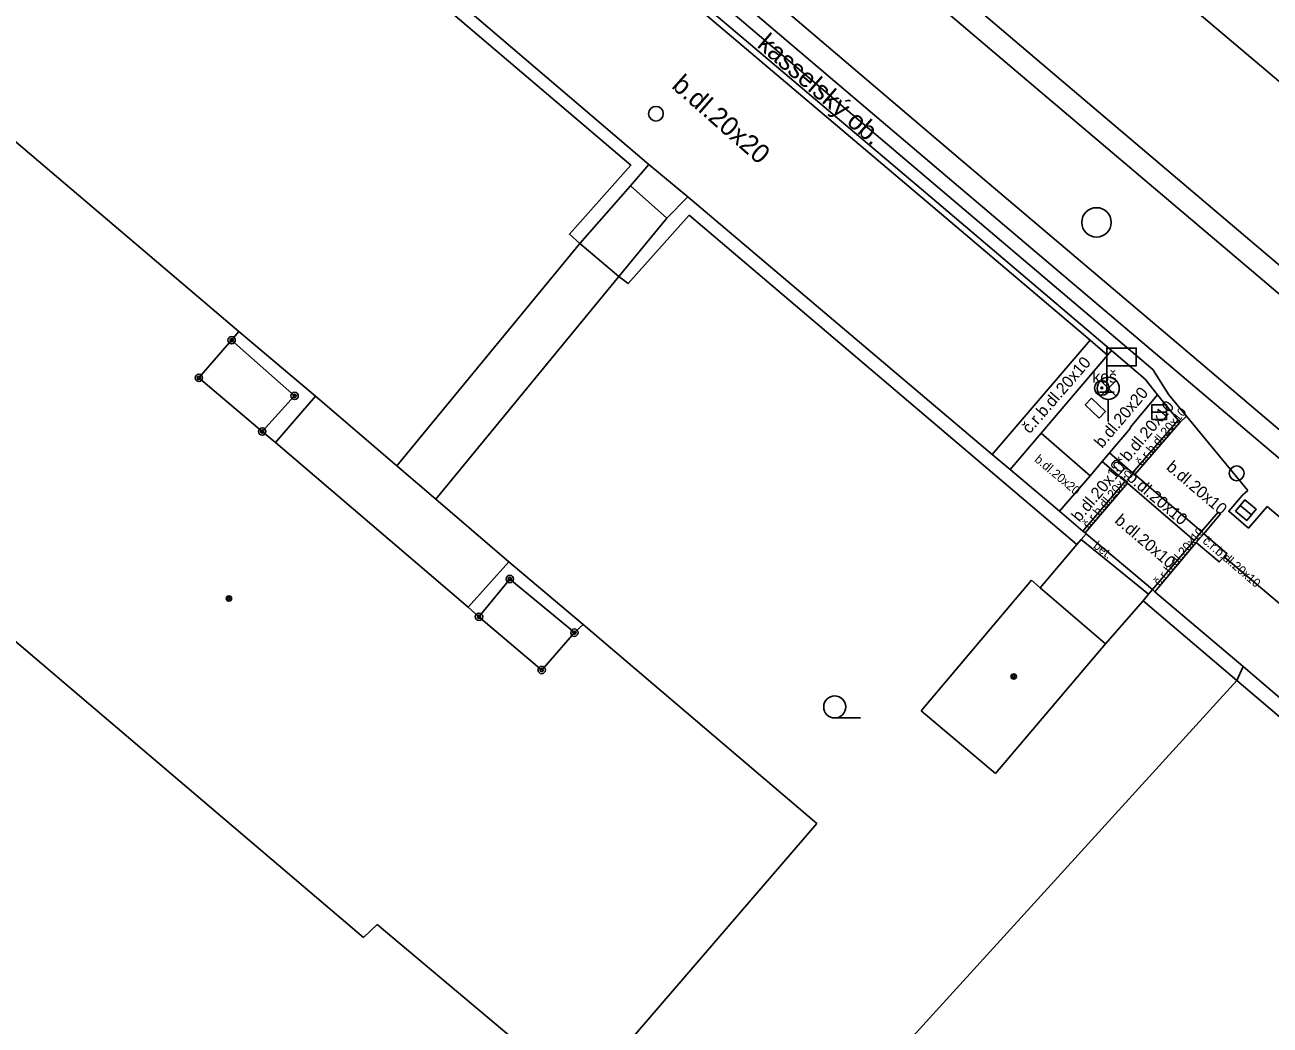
# Model space of a CAD drawing. Extents: x -600391 to -599491, y -1160176 to -1159402.
# Drawn here: x -599837.4 to -599795.12, y -1160007.83 to -1159973.86 of the extents above; entities that cross this region are included whole.
import ezdxf

# ---------------------------------------------------------------- set-up
doc = ezdxf.new("R2010")
doc.units = 0
for name, color, linetype in [('Level 10', 7, 'Continuous'), ('Level 11', 7, 'Continuous'), ('Level 13', 7, 'Continuous'), ('Level 24', 7, 'Continuous'), ('Level 25', 7, 'Continuous'), ('Level 27', 7, 'Continuous'), ('Level 28', 7, 'Continuous'), ('Level 33', 7, 'Continuous'), ('Level 34', 7, 'Continuous'), ('Level 36', 7, 'Continuous'), ('Level 39', 7, 'Continuous'), ('Level 40', 7, 'Continuous'), ('Level 42', 7, 'Continuous'), ('Level 5', 7, 'Continuous'), ('Level 7', 7, 'Continuous'), ('Level 8', 7, 'Continuous')]:
    doc.layers.add(name, color=color, linetype=linetype)

msp = doc.modelspace()

# ---------------------------------------------------------------- linework, layer by layer
at = {"layer": 'Level 10'}
for points in [[(-599827.38, -1159961.84), (-599826.49, -1159962.29), (-599815.08, -1159971.99), (-599806.4, -1159979.37)], [(-599799.85, -1159971.51), (-599792.34, -1159977.87), (-599780.74, -1159987.71), (-599766.2, -1160000.14), (-599758.95, -1160006.56), (-599753.04, -1160012.05), (-599745.78, -1160018.81), (-599733.22, -1160030.56), (-599721.99, -1160041.04), (-599717.1, -1160045.67)], [(-599795.87, -1159989.67), (-599797.95, -1159987.15), (-599798.55, -1159986.42), (-599799.1, -1159985.57), (-599806.4, -1159979.37)], [(-599795.21, -1159990.22), (-599795.85, -1159990.95), (-599796.52, -1159990.38), (-599796.05, -1159989.83)], [(-599795.21, -1159990.22), (-599795.85, -1159990.95), (-599796.52, -1159990.38), (-599796.05, -1159989.83)], [(-599795.87, -1159989.67), (-599796.05, -1159989.83)], [(-599795.87, -1159989.67), (-599796.05, -1159989.83)], [(-599795.21, -1159990.22), (-599790.91, -1159993.86)]]:
    msp.add_lwpolyline(points, dxfattribs=at)
at = {"layer": 'Level 11'}
for points in [[(-599802.88, -1159975.18), (-599811.55, -1159967.8), (-599822.88, -1159958.2)], [(-599826.08, -1159962.02), (-599814.77, -1159971.63), (-599806.07, -1159979.03)], [(-599806.79, -1159979.85), (-599815.46, -1159972.5), (-599826.81, -1159962.82)], [(-599806.66, -1159979.69), (-599815.33, -1159972.34), (-599826.68, -1159962.66)], [(-599802.88, -1159975.18), (-599795.43, -1159981.49), (-599783.39, -1159991.69), (-599769.74, -1160003.36)], [(-599772.88, -1160007.17), (-599786.4, -1159995.71), (-599798.63, -1159985.34), (-599806.07, -1159979.03)], [(-599815.6, -1159980.43), (-599816.83, -1159979.33)], [(-599806.79, -1159979.85), (-599801.23, -1159984.57)], [(-599797.95, -1159987.15), (-599798.18, -1159987.37), (-599798.24, -1159987.29), (-599798.94, -1159986.42), (-599799.36, -1159985.89), (-599800.5, -1159984.92), (-599806.66, -1159979.69)], [(-599818.55, -1159981.29), (-599824.77, -1159988.84)], [(-599818.55, -1159981.29), (-599817.23, -1159982.41)], [(-599817.23, -1159982.41), (-599823.45, -1159989.97)], [(-599830.14, -1159984.27), (-599827.53, -1159986.47), (-599828.89, -1159988.04)], [(-599829.34, -1159987.67), (-599828.24, -1159986.46), (-599830.38, -1159984.57)], [(-599804.55, -1159988.45), (-599801.23, -1159984.57)], [(-599804.55, -1159988.45), (-599801.23, -1159984.57)], [(-599800.64, -1159985.08), (-599801.23, -1159984.57)], [(-599800.5, -1159984.92), (-599800.64, -1159985.08)], [(-599800.64, -1159985.08), (-599802.89, -1159987.73), (-599803.94, -1159988.96)], [(-599800.64, -1159985.08), (-599802.89, -1159987.73), (-599803.94, -1159988.96)], [(-599820.97, -1159992.1), (-599823.45, -1159989.97), (-599824.77, -1159988.84), (-599827.53, -1159986.47)], [(-599799.87, -1159987.53), (-599798.94, -1159986.42)], [(-599799.87, -1159987.53), (-599798.94, -1159986.42)], [(-599799.79, -1159989.07), (-599798.24, -1159987.29)], [(-599799.79, -1159989.07), (-599798.24, -1159987.29)], [(-599799.71, -1159989.13), (-599798.18, -1159987.37)], [(-599799.71, -1159989.13), (-599798.18, -1159987.37)], [(-599799.86, -1159987.56), (-599800.57, -1159988.4), (-599800.82, -1159988.69), (-599801.23, -1159989.17), (-599802.89, -1159987.73)], [(-599799.86, -1159987.56), (-599799.87, -1159987.53)], [(-599800.82, -1159988.69), (-599800.04, -1159989.36), (-599799.96, -1159989.43), (-599797.69, -1159991.37)], [(-599797.44, -1159991.07), (-599799.71, -1159989.13), (-599799.79, -1159989.07), (-599800.57, -1159988.4)], [(-599801.23, -1159989.17), (-599802.27, -1159990.37)], [(-599801.47, -1159991.05), (-599800.04, -1159989.36)], [(-599801.39, -1159991.11), (-599799.96, -1159989.43)], [(-599799.11, -1159993.04), (-599797.69, -1159991.37), (-599797.44, -1159991.07), (-599796.88, -1159990.41)], [(-599796.88, -1159990.41), (-599796.8, -1159990.47)], [(-599799.03, -1159993.11), (-599797.62, -1159991.44), (-599797.37, -1159991.14), (-599796.8, -1159990.47)], [(-599797.37, -1159991.14), (-599796.58, -1159991.81), (-599796.68, -1159991.93), (-599796.84, -1159992.1), (-599797.62, -1159991.44)], [(-599802.92, -1159992.98), (-599801.68, -1159991.51)], [(-599801.53, -1159991.34), (-599799.24, -1159993.19)], [(-599822.35, -1159993.63), (-599820.97, -1159992.1), (-599818.44, -1159994.22)], [(-599793.27, -1159994.8), (-599796.68, -1159991.93)], [(-599818.74, -1159994.5), (-599820.93, -1159992.68), (-599821.98, -1159993.96)], [(-599799.43, -1159993.42), (-599800.7, -1159994.88)]]:
    msp.add_lwpolyline(points, dxfattribs=at)
at = {"layer": 'Level 13'}
for points in [[(-599823.37, -1159958.77), (-599812.02, -1159968.39), (-599803.36, -1159975.75)], [(-599825.62, -1159961.44), (-599814.29, -1159971.06), (-599805.63, -1159978.43)], [(-599803.36, -1159975.75), (-599795.89, -1159982.08), (-599783.84, -1159992.3), (-599770.24, -1160003.92)], [(-599772.4, -1160006.6), (-599785.94, -1159995.13), (-599798.15, -1159984.77), (-599805.63, -1159978.43)]]:
    msp.add_lwpolyline(points, dxfattribs=at)
at = {"layer": 'Level 24'}
for points in [[(-599801.18, -1159986.54), (-599801.4, -1159986.77)], [(-599800.7, -1159986.99), (-599801.18, -1159986.54)], [(-599801.4, -1159986.77), (-599800.92, -1159987.22)], [(-599800.92, -1159987.22), (-599800.7, -1159986.99)]]:
    msp.add_lwpolyline(points, dxfattribs=at)
at = {"layer": 'Level 25'}
for radius in [0.25, 0.0303]:
    msp.add_circle((-599800.83, -1159986.19), radius, dxfattribs=at)
at = {"layer": 'Level 27'}
for p, q in [((-599799.13, -1159987.01), (-599798.63, -1159987.01)), ((-599796.132, -1159990.18), (-599795.748, -1159990.5))]:
    msp.add_line(p, q, dxfattribs=at)
for points in [[(-599799.13, -1159987.26), (-599798.63, -1159987.26), (-599798.63, -1159986.76), (-599799.13, -1159986.76)], [(-599796.292, -1159990.371), (-599795.909, -1159990.692), (-599795.588, -1159990.309), (-599795.971, -1159989.988)]]:
    msp.add_lwpolyline(points, close=True, dxfattribs=at)
msp.add_circle((-599801.01, -1159980.57), 0.5, dxfattribs=at)
at = {"layer": 'Level 28'}
for centre in [(-599815.97, -1159976.88), (-599796.25, -1159989.09)]:
    msp.add_circle(centre, 0.25, dxfattribs=at)
at = {"layer": 'Level 33'}
for p, q in [((-599800.875, -1159986.47), (-599800.345, -1159985.94)), ((-599800.875, -1159985.94), (-599800.345, -1159986.47)), ((-599800.61, -1159986.58), (-599800.61, -1159987.33))]:
    msp.add_line(p, q, dxfattribs=at)
msp.add_circle((-599800.61, -1159986.205), 0.375, dxfattribs=at)
at = {"layer": 'Level 34'}
for p, q in [((-599800.66, -1159985.44), (-599800.66, -1159986.34)), ((-599800.91, -1159986.34), (-599800.41, -1159986.34))]:
    msp.add_line(p, q, dxfattribs=at)
msp.add_lwpolyline([(-599800.66, -1159985.44), (-599799.66, -1159985.44), (-599799.66, -1159984.84), (-599800.66, -1159984.84)], close=True, dxfattribs=at)
at = {"layer": 'Level 36'}
msp.add_line((-599809.9, -1159997.395), (-599809.025, -1159997.395), dxfattribs=at)
msp.add_circle((-599809.9, -1159997.02), 0.375, dxfattribs=at)
at = {"layer": 'Level 39'}
for centre, radius in [((-599830.38, -1159984.57), 0.125), ((-599830.38, -1159984.57), 0.0551), ((-599831.49, -1159985.85), 0.125), ((-599831.49, -1159985.85), 0.0551), ((-599828.24, -1159986.46), 0.125), ((-599828.24, -1159986.46), 0.0551), ((-599829.34, -1159987.67), 0.125), ((-599829.34, -1159987.67), 0.0551), ((-599820.93, -1159992.68), 0.125), ((-599820.93, -1159992.68), 0.0551), ((-599830.47, -1159993.34), 0.09), ((-599830.47, -1159993.34), 0.0398), ((-599821.98, -1159993.96), 0.125), ((-599821.98, -1159993.96), 0.0551), ((-599818.74, -1159994.5), 0.125), ((-599818.74, -1159994.5), 0.0551), ((-599819.85, -1159995.77), 0.125), ((-599819.85, -1159995.77), 0.0551), ((-599803.82, -1159995.99), 0.09), ((-599803.82, -1159995.99), 0.0398)]:
    msp.add_circle(centre, radius, dxfattribs=at)
at = {"layer": 'Level 5'}
for points in [[(-599838.15, -1159977.46), (-599830.14, -1159984.27)], [(-599830.14, -1159984.27), (-599830.38, -1159984.57)], [(-599830.38, -1159984.57), (-599831.49, -1159985.85)], [(-599831.49, -1159985.85), (-599829.34, -1159987.67)], [(-599829.34, -1159987.67), (-599828.89, -1159988.04)], [(-599828.89, -1159988.04), (-599822.35, -1159993.63)], [(-599806.96, -1159997.15), (-599803.22, -1159992.72)], [(-599803.22, -1159992.72), (-599802.92, -1159992.98), (-599800.7, -1159994.88)], [(-599825.9, -1160004.85), (-599839.43, -1159993.35)], [(-599822.35, -1159993.63), (-599821.98, -1159993.96)], [(-599821.98, -1159993.96), (-599819.85, -1159995.77)], [(-599818.74, -1159994.5), (-599818.44, -1159994.22)], [(-599818.44, -1159994.22), (-599810.51, -1160000.98)], [(-599819.85, -1159995.77), (-599818.74, -1159994.5)], [(-599800.7, -1159994.88), (-599804.44, -1159999.28)], [(-599804.44, -1159999.28), (-599806.96, -1159997.15)], [(-599810.51, -1160000.98), (-599818.49, -1160010.25)], [(-599825.44, -1160004.41), (-599825.9, -1160004.85)], [(-599818.49, -1160010.25), (-599825.44, -1160004.41)]]:
    msp.add_lwpolyline(points, dxfattribs=at)
at = {"layer": 'Level 7'}
for points in [[(-599836.38, -1159961.39), (-599816.21, -1159978.6)], [(-599836.32, -1159962.05), (-599816.82, -1159978.63), (-599818.91, -1159980.97), (-599818.55, -1159981.29)], [(-599816.21, -1159978.6), (-599816.83, -1159979.33)], [(-599816.83, -1159979.33), (-599818.55, -1159981.29)], [(-599815.6, -1159980.43), (-599814.89, -1159979.7)], [(-599814.89, -1159979.7), (-599804.55, -1159988.45), (-599803.94, -1159988.96), (-599802.27, -1159990.37), (-599801.47, -1159991.05), (-599801.39, -1159991.11), (-599801.36, -1159991.14)], [(-599817.23, -1159982.41), (-599816.91, -1159982.64), (-599814.84, -1159980.32)], [(-599817.23, -1159982.41), (-599815.6, -1159980.43)], [(-599814.84, -1159980.32), (-599801.68, -1159991.51)], [(-599801.36, -1159991.14), (-599801.53, -1159991.34), (-599801.68, -1159991.51)], [(-599801.36, -1159991.14), (-599799.11, -1159993.04)], [(-599799.43, -1159993.42), (-599799.24, -1159993.19), (-599799.11, -1159993.04)], [(-599799.11, -1159993.04), (-599799.03, -1159993.11), (-599796.03, -1159995.65)], [(-599799.43, -1159993.42), (-599796.25, -1159996.13)], [(-599796.03, -1159995.65), (-599796.25, -1159996.13)], [(-599796.03, -1159995.65), (-599785.38, -1160004.76), (-599785.31, -1160004.83), (-599785.21, -1160004.91)], [(-599796.25, -1159996.13), (-599813.68, -1160015.27), (-599835.15, -1160023.79)], [(-599796.25, -1159996.13), (-599785.51, -1160005.25)]]:
    msp.add_lwpolyline(points, dxfattribs=at)
at = {"layer": 'Level 8'}
msp.add_lwpolyline([(-599814.89, -1159979.7), (-599816.21, -1159978.6)], dxfattribs=at)

# ---------------------------------------------------------------- texts
at = {"layer": 'Level 40'}
for s, height, rotation, p in [('kasselský ob.', 0.65, 319.3125, (-599812.57, -1159974.59)), ('b.dl.20x20', 0.65, 318.6198, (-599815.47, -1159975.98)), ('č.r.b.dl.20x10', 0.4, 49, (-599803.28, -1159987.77)), ('b.dl.20x20', 0.4, 49.7809, (-599800.82, -1159988.26)), ('b.dl.20x10', 0.4, 50, (-599799.93, -1159988.72)), ('č.r.b.dl.20x10', 0.3, 50, (-599799.48, -1159988.86)), ('b.dl.20x20', 0.3, 320, (-599803.14, -1159988.66)), ('b.dl.20x10', 0.4, 50, (-599801.59, -1159990.77)), ('č.r.b.dl.20x10', 0.4, 319.642, (-599800.58, -1159988.8)), ('b.dl.20x10', 0.4, 319.5458, (-599798.67, -1159988.93)), ('č.r.b.dl.20x10', 0.3, 50, (-599801.29, -1159990.98)), ('b.dl.20x10', 0.4, 319.5458, (-599800.42, -1159990.74)), ('č.r.b.dl.20x10', 0.3, 50, (-599798.88, -1159992.93)), ('č.r.b.dl.20x10', 0.3, 319.642, (-599797.43, -1159991.43)), ('bet.', 0.3, 322.0216, (-599801.14, -1159991.6))]:
    msp.add_text(s, height=height, rotation=rotation, dxfattribs=at).set_placement(p)
at = {"layer": 'Level 42'}
msp.add_text('koš', height=0.4, dxfattribs=at).set_placement((-599801.15, -1159986.01))

doc.saveas('drawing.dxf')
